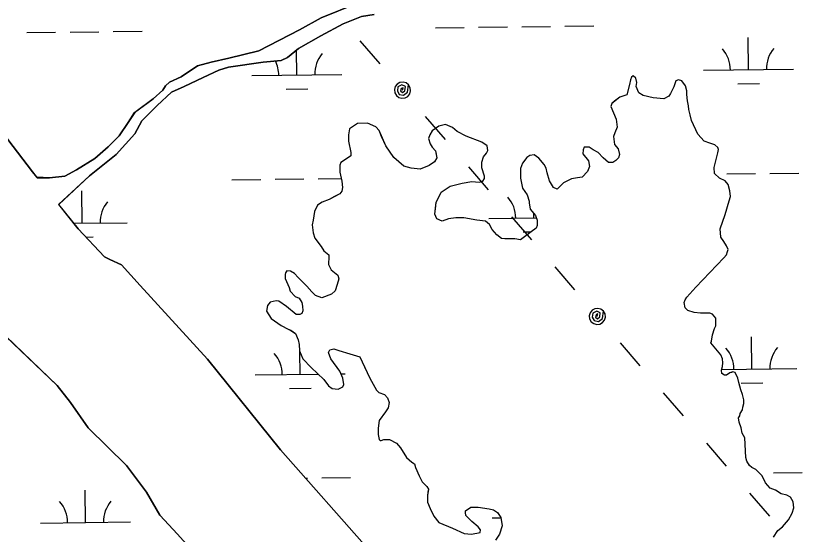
# Model space of a CAD drawing. Extents: x 3684037 to 3722149, y 433263 to 459021.
# Drawn here: x 3714723 to 3715597, y 453892 to 454469 of the extents above; entities that cross this region are included whole.
import ezdxf

# ---------------------------------------------------------------- set-up
doc = ezdxf.new("R2010")
doc.units = 0
for name, color, linetype in [('V-TOPO-SHOR', 7, 'Continuous'), ('V-UTIL-LINE', 7, 'Continuous'), ('V-WETL-SWMP', 7, 'Continuous')]:
    doc.layers.add(name, color=color, linetype=linetype)

msp = doc.modelspace()

# ---------------------------------------------------------------- linework, layer by layer
at = {"layer": 'V-TOPO-SHOR'}
for points in [[(3714476.87, 454624.67), (3714556.82, 454528.32), (3714576.68, 454510.68), (3714603.52, 454477.19), (3714652.53, 454414.93), (3714714.36, 454330.94), (3714741.78, 454295.11), (3714747.01, 454288.58)], [(3714320.37, 454569.41), (3714447.62, 454423.69), (3714496.02, 454356.15), (3714521.72, 454330.29), (3714620.95, 454216.3), (3714681.05, 454141.1), (3714712, 454112.3), (3714769.24, 454057.62), (3714783.83, 454038.82), (3714803.65, 454010.64), (3714846.29, 453968.9), (3714868.45, 453938.94), (3714883.02, 453913.7), (3714902.87, 453892.54), (3714958.91, 453829.67)], [(3714747.01, 454288.58), (3714760.6, 454288.57), (3714777.6, 454290.27), (3714790.51, 454297.26), (3714811.07, 454310.09), (3714825.76, 454322.93), (3714838.11, 454335.2), (3714848.13, 454349.82), (3714855.19, 454360.93), (3714875.76, 454376.1), (3714886.34, 454386.03), (3714889.29, 454390.71), (3714893.99, 454394.8), (3714906.9, 454400.62), (3714925.11, 454412.87), (3714940.36, 454416.92), (3714959.72, 454421.54), (3714993.16, 454429.64), (3715038.36, 454452.94), (3715062.44, 454466.34), (3715102.93, 454482.61)], [(3715121.35, 454470.11), (3715107.27, 454467.81), (3715086.73, 454459.67), (3715062.07, 454446.27), (3715037.41, 454432.29), (3715025.07, 454422.36), (3715018.02, 454418.87), (3714998.09, 454417.17), (3714959.39, 454411.44), (3714948.83, 454407.96), (3714931.22, 454399.81), (3714910.08, 454389.92), (3714896, 454383.52), (3714880.12, 454368.92), (3714863.07, 454351.98), (3714855.41, 454337.35), (3714834.82, 454314.56), (3714804.85, 454290.62), (3714770.73, 454258.93)], [(3715497.26, 454113.91), (3715499.63, 454120.94), (3715500.81, 454123.86), (3715500.82, 454126.21), (3715500.84, 454132.66), (3715497.33, 454136.78), (3715494.41, 454137.97), (3715489.71, 454137.98), (3715483.85, 454138), (3715476.81, 454138.61), (3715469.78, 454140.98), (3715466.85, 454143.92), (3715465.7, 454149.79), (3715466.88, 454152.72), (3715468.65, 454155.65), (3715478.66, 454166.76), (3715509.86, 454199.51), (3715512.8, 454203.02), (3715513.99, 454206.53), (3715514.58, 454208.88), (3715512.84, 454212.99), (3715509.92, 454217.69), (3715506.41, 454222.39), (3715505.86, 454231.78), (3715511.19, 454247.6), (3715515.93, 454262.84), (3715517.12, 454267.53), (3715516.56, 454273.98), (3715514.82, 454281.03), (3715511.31, 454285.15), (3715504.87, 454288.1), (3715499.61, 454293.4), (3715499.04, 454299.85), (3715503.2, 454316.26), (3715503.8, 454319.78), (3715503.22, 454322.13), (3715499.71, 454325.07), (3715494.44, 454326.85), (3715487.99, 454329.22), (3715480.98, 454336.86), (3715473.99, 454352.14), (3715472.25, 454358.6), (3715471.1, 454364.47), (3715470.53, 454368.58), (3715469.37, 454373.86), (3715468.81, 454380.9), (3715468.82, 454385.01), (3715467.08, 454390.88), (3715462.99, 454396.17), (3715459.48, 454397.36), (3715456.54, 454396.19), (3715454.17, 454389.75), (3715450.62, 454382.13), (3715448.86, 454379.21), (3715442.98, 454376.29), (3715431.25, 454377.5), (3715420.12, 454379.89), (3715415.43, 454382.84), (3715412.52, 454389.88), (3715413.12, 454394.58), (3715411.97, 454399.27), (3715409.04, 454401.63), (3715407.28, 454400.46), (3715406.1, 454397.53), (3715404.91, 454392.26), (3715401.93, 454380.54), (3715394.3, 454378.21), (3715388.42, 454373.54), (3715385.48, 454371.2), (3715384.29, 454367.69), (3715387.2, 454360.64), (3715390.11, 454353.59), (3715391.26, 454344.79), (3715388.89, 454338.34), (3715387.12, 454334.24), (3715388.26, 454325.44), (3715392.35, 454320.73), (3715394.09, 454314.27), (3715392.91, 454310.76), (3715389.96, 454307.84), (3715386.44, 454305.5), (3715381.74, 454305.51), (3715375.89, 454310.82), (3715370.05, 454316.7), (3715364.78, 454319.65), (3715360.09, 454322.6), (3715354.82, 454322.61), (3715353.63, 454319.69), (3715353.03, 454314.99), (3715359.46, 454307.35), (3715360.61, 454300.89), (3715358.25, 454295.62), (3715352.36, 454289.19), (3715347.08, 454288.62), (3715340.62, 454287.47), (3715331.81, 454282.8), (3715324.74, 454275.79), (3715320.64, 454277.56), (3715315.98, 454285.2), (3715313.66, 454294.01), (3715312.5, 454299.29)], [(3715312.5, 454299.29), (3715310.17, 454303.41), (3715304.33, 454310.46), (3715299.06, 454314), (3715294.37, 454313.43), (3715290.84, 454311.09), (3715286.12, 454304.66), (3715283.76, 454298.8), (3715283.72, 454288.24), (3715286.03, 454277.09), (3715291.29, 454269.44), (3715293.61, 454262.4), (3715293.6, 454260.64), (3715294.75, 454253.59), (3715300.6, 454246.54), (3715302.34, 454241.25), (3715302.32, 454235.39), (3715301.14, 454232.46), (3715295.85, 454228.37), (3715284.08, 454219.61), (3715277.64, 454220.8), (3715274.12, 454220.81), (3715266.49, 454220.84), (3715262.97, 454220.85), (3715257.71, 454224.97), (3715252.45, 454230.86), (3715249.53, 454236.73), (3715244.85, 454240.27), (3715235.47, 454241.47), (3715220.81, 454243.87), (3715212.01, 454243.89), (3715203.8, 454242.75), (3715196.75, 454240.42), (3715190.89, 454242.79), (3715188.56, 454248.08), (3715189.77, 454257.46), (3715190.37, 454261.56), (3715194.5, 454269.76), (3715195.68, 454272.69), (3715205.68, 454279.11), (3715219.18, 454282.59), (3715229.75, 454284.31), (3715237.96, 454283.7), (3715242.06, 454284.86), (3715243.83, 454287.79), (3715243.84, 454290.13), (3715240.94, 454299.53), (3715240.96, 454305.98), (3715242.74, 454311.84), (3715246.27, 454315.93), (3715247.46, 454318.86), (3715246.89, 454324.14), (3715241.03, 454328.27), (3715223.46, 454334.78), (3715213.5, 454340.09), (3715208.24, 454344.22), (3715200.62, 454347.76), (3715192.99, 454346.03), (3715185.93, 454340.77), (3715182.99, 454336.09), (3715181.8, 454331.98), (3715183.54, 454326.11), (3715185.87, 454322.58), (3715189.38, 454318.47), (3715189.96, 454316.12), (3715191.12, 454310.84), (3715188.17, 454306.15), (3715182.29, 454302.07), (3715172.3, 454297.99), (3715162.33, 454299.2), (3715154.13, 454301.57), (3715143.02, 454310.99), (3715134.26, 454323.93), (3715129.6, 454334.5), (3715126.69, 454340.96), (3715123.18, 454345.08), (3715113.81, 454349.22), (3715102.66, 454348.67), (3715093.85, 454342.83), (3715092.65, 454336.38), (3715092.63, 454329.34), (3715095.52, 454316.43), (3715095.51, 454312.91), (3715089.63, 454308.82), (3715084.34, 454305.32), (3715083.15, 454302.39), (3715083.13, 454294.76), (3715085.44, 454284.79), (3715086.01, 454277.74), (3715085.41, 454273.64), (3715083.05, 454270.72), (3715076.58, 454267.22), (3715071.3, 454264.3), (3715063.66, 454261.39), (3715058.37, 454257.89), (3715054.83, 454250.86), (3715053.62, 454241.48), (3715052.43, 454236.21), (3715053.58, 454227.4), (3715055.32, 454221.53), (3715062.33, 454212.12)], [(3714770.73, 454258.93), (3714792.55, 454231.67), (3714821.74, 454200.52), (3714827.59, 454197.57), (3714840.46, 454191.67), (3714861.48, 454168.75), (3714936.2, 454087.07), (3715017.31, 453986.03), (3715115.96, 453874.39)], [(3715062.33, 454212.12), (3715065.24, 454207.42), (3715071.09, 454202.71), (3715071.09, 454200.95), (3715070.47, 454192.15), (3715073.39, 454186.28), (3715080.99, 454180.39), (3715082.15, 454176.28), (3715080.37, 454169.83), (3715078, 454162.8), (3715073.88, 454159.29), (3715063.31, 454155.22), (3715056.28, 454157.59), (3715052.19, 454161.71), (3715046.34, 454168.18), (3715036.99, 454177.6), (3715032.9, 454182.3), (3715028.21, 454184.67), (3715024.11, 454185.26), (3715022.93, 454182.92), (3715022.33, 454181.17), (3715022.32, 454176.47), (3715026.98, 454166.49), (3715028.14, 454162.38), (3715033.4, 454156.49), (3715038.09, 454154.72), (3715041, 454150.01), (3715041.58, 454145.91), (3715042.15, 454140.63), (3715040.96, 454137.7), (3715038.61, 454136.53), (3715034.51, 454136.54), (3715023.98, 454145.38), (3715015.2, 454151.27), (3715012.27, 454151.87), (3715005.81, 454150.13), (3715002.86, 454146.62), (3715001.67, 454140.17), (3715006.92, 454131.94), (3715018.04, 454124.28), (3715025.65, 454120.15), (3715028.58, 454118.96), (3715033.85, 454115.43), (3715036.76, 454108.38), (3715037.92, 454103.1), (3715038.48, 454096.05), (3715041.97, 454087.24), (3715051.33, 454077.83), (3715065.36, 454064.29), (3715070.62, 454057.23), (3715074.71, 454054.29), (3715081.16, 454053.68), (3715086.45, 454056.01), (3715087.63, 454058.94), (3715086.48, 454065.98), (3715082.99, 454073.62), (3715073.06, 454087.14), (3715070.74, 454094.19), (3715071.92, 454097.12), (3715076.62, 454098.28), (3715081.89, 454096.5), (3715094.2, 454092.94), (3715105.33, 454089.38), (3715110.57, 454078.22), (3715116.4, 454065.88), (3715123.98, 454052.36), (3715126.32, 454050.01), (3715132.76, 454047.65), (3715136.27, 454044.11), (3715138.02, 454038.83), (3715136.82, 454032.97), (3715133.87, 454028.28), (3715126.8, 454018.92), (3715125.6, 454010.12), (3715125.58, 454003.09), (3715126.73, 453997.8), (3715127.9, 453996.63), (3715129.08, 453996.62), (3715132.01, 453997.79), (3715135.53, 453997.77), (3715138.46, 453997.77), (3715146.08, 453993.63), (3715150.75, 453988.34), (3715157.17, 453977.76), (3715163.02, 453972.46), (3715165.95, 453970.69), (3715167.11, 453966.58), (3715171.18, 453957.18), (3715174.68, 453950.72), (3715179.94, 453945.42), (3715181.69, 453942.48), (3715181.09, 453938.97), (3715180.5, 453935.45), (3715180.47, 453927.82), (3715183.38, 453920.77), (3715187.46, 453912.55), (3715193.3, 453905.49), (3715208.53, 453898.99), (3715221.42, 453893.08), (3715229.63, 453892.46), (3715239.02, 453894.19)], [(3715565.15, 453889.02), (3715569.87, 453896.62), (3715575.16, 453900.71), (3715581.64, 453908.32), (3715585.77, 453915.93), (3715587.55, 453921.79), (3715586.98, 453928.24), (3715584.07, 453933.53), (3715579.97, 453935.89), (3715573.52, 453937.09), (3715567.08, 453941.21), (3715561.23, 453943.58), (3715555.96, 453949.46), (3715552.47, 453957.1), (3715548.38, 453961.22), (3715545.45, 453964.16), (3715540.77, 453966.53), (3715538.43, 453968.88), (3715535.51, 453973.58), (3715534.35, 453977.69), (3715533.25, 453999.4), (3715530.34, 454004.69), (3715529.18, 454010.56), (3715526.86, 454017.02), (3715526.29, 454021.71), (3715527.47, 454024.06), (3715528.06, 454026.4), (3715530.42, 454030.5), (3715531.02, 454033.43), (3715532.2, 454037.53), (3715532.22, 454041.64), (3715530.48, 454047.51), (3715528.73, 454052.79), (3715526.42, 454061.02), (3715525.26, 454065.71), (3715522.34, 454072.17), (3715520, 454072.77), (3715518.24, 454072.19), (3715516.48, 454071.61), (3715512.95, 454069.27), (3715510.6, 454069.28), (3715507.68, 454071.05), (3715507.1, 454074.57), (3715508.29, 454078.67), (3715508.89, 454082.78), (3715508.32, 454087.47), (3715506.57, 454091.58), (3715495.47, 454105.11), (3715496.06, 454106.87), (3715497.26, 454113.91)], [(3715239.02, 453894.19), (3715239.62, 453897.12), (3715236.7, 453900.65), (3715229.68, 453906.54), (3715223.24, 453913.02), (3715222.67, 453916.54), (3715222.68, 453918.3), (3715228.56, 453922.39), (3715236.77, 453922.36), (3715249.08, 453920.56), (3715253.77, 453919.37), (3715258.45, 453916.42), (3715261.95, 453911.13), (3715263.68, 453901.74), (3715260.72, 453892.36), (3715256, 453885.92)]]:
    msp.add_lwpolyline(points, dxfattribs=at)
at = {"layer": 'V-UTIL-LINE'}
for points in [[(3715105.47, 454440.79), (3715127.51, 454415.19)], [(3715152.79, 454385.84), (3715153.51, 454388.62), (3715151.33, 454387.81), (3715150.71, 454385.14), (3715152.85, 454383.14), (3715155.53, 454385.24), (3715155.99, 454389.9), (3715152.12, 454391.68), (3715147.72, 454389.6), (3715147.15, 454385.06), (3715149.26, 454381.12), (3715154.02, 454380.3), (3715158.39, 454383.65), (3715159.61, 454391.71), (3715156.84, 454393.87), (3715153.46, 454394.81), (3715149.97, 454394.39), (3715146.92, 454392.66), (3715144.75, 454389.89), (3715143.81, 454386.51), (3715144.24, 454383.02), (3715145.97, 454379.97), (3715148.74, 454377.8), (3715152.12, 454376.86), (3715155.6, 454377.29), (3715158.66, 454379.02), (3715160.83, 454381.79), (3715161.76, 454385.17), (3715161.34, 454388.65), (3715159.61, 454391.71)], [(3715178.07, 454356.48), (3715200.1, 454330.89)], [(3715226.03, 454300.78), (3715248.07, 454275.19)], [(3715274, 454245.08), (3715296.03, 454219.49)], [(3715321.96, 454189.38), (3715344, 454163.79)], [(3715369.27, 454134.44), (3715370, 454137.22), (3715367.82, 454136.41), (3715367.19, 454133.73), (3715369.34, 454131.74), (3715372.02, 454133.83), (3715372.48, 454138.5), (3715368.6, 454140.28), (3715364.2, 454138.2), (3715363.63, 454133.66), (3715365.75, 454129.72), (3715370.5, 454128.9), (3715374.88, 454132.24), (3715376.09, 454140.31), (3715373.33, 454142.47), (3715369.94, 454143.41), (3715366.46, 454142.98), (3715363.4, 454141.26), (3715361.24, 454138.49), (3715360.3, 454135.11), (3715360.73, 454131.62), (3715362.45, 454128.56), (3715365.22, 454126.4), (3715368.6, 454125.46), (3715372.09, 454125.89), (3715375.15, 454127.62), (3715377.31, 454130.38), (3715378.25, 454133.77), (3715377.82, 454137.25), (3715376.09, 454140.31)], [(3715394.55, 454105.08), (3715416.59, 454079.49)], [(3715442.52, 454049.38), (3715464.55, 454023.79)], [(3715490.48, 453993.68), (3715512.54, 453968.12)], [(3715538.5, 453938.05), (3715560.57, 453912.49)]]:
    msp.add_lwpolyline(points, dxfattribs=at)
at = {"layer": 'V-WETL-SWMP'}
for p, q in [((3715102.93, 454482.61), (3715062.44, 454466.34)), ((3715062.44, 454466.34), (3715038.36, 454452.94)), ((3715189.3, 454455.22), (3715221.3, 454455.59)), ((3715237.29, 454455.78), (3715269.29, 454456.15)), ((3715285.29, 454456.34), (3715317.29, 454456.71)), ((3715333.29, 454456.9), (3715365.29, 454457.27)), ((3714735.42, 454449.94), (3714767.42, 454450.31)), ((3714783.42, 454450.5), (3714815.42, 454450.87)), ((3714831.41, 454451.06), (3714863.41, 454451.43)), ((3715038.36, 454452.94), (3714993.16, 454429.64)), ((3715537.18, 454408.52), (3715536.76, 454444.52)), ((3714993.16, 454429.64), (3714959.72, 454421.54)), ((3715035.31, 454402.68), (3715034.98, 454430.34)), ((3714959.72, 454421.54), (3714940.37, 454416.92)), ((3714925.11, 454412.87), (3714906.9, 454400.62)), ((3714940.37, 454416.92), (3714925.11, 454412.87)), ((3714985.31, 454402.1), (3715085.3, 454403.27)), ((3715487.18, 454407.94), (3715587.18, 454409.11)), ((3714893.99, 454394.8), (3714889.29, 454390.71)), ((3714906.9, 454400.62), (3714893.99, 454394.8)), ((3714886.34, 454386.03), (3714875.76, 454376.1)), ((3714889.29, 454390.71), (3714886.34, 454386.03)), ((3715023.49, 454387.12), (3715047.49, 454387.39)), ((3715525.36, 454392.96), (3715549.36, 454393.23)), ((3714875.76, 454376.1), (3714855.2, 454360.93)), ((3714855.2, 454360.93), (3714848.13, 454349.82)), ((3714848.13, 454349.82), (3714838.11, 454335.2)), ((3714838.11, 454335.2), (3714825.77, 454322.93)), ((3714741.78, 454295.11), (3714714.36, 454330.94)), ((3714825.77, 454322.93), (3714811.07, 454310.09)), ((3714811.07, 454310.09), (3714790.51, 454297.26)), ((3714746.47, 454289.26), (3714741.78, 454295.11)), ((3714760.59, 454288.57), (3714746.47, 454289.26)), ((3714777.6, 454290.27), (3714760.59, 454288.57)), ((3714790.51, 454297.26), (3714777.6, 454290.27)), ((3715513.12, 454292.81), (3715545.12, 454293.18)), ((3715561.11, 454293.36), (3715593.11, 454293.74)), ((3714963.25, 454286.41), (3714995.24, 454286.78)), ((3715011.24, 454286.96), (3715043.24, 454287.34)), ((3715059.24, 454287.52), (3715084.74, 454287.82)), ((3714796.73, 454238.04), (3714796.32, 454274.03)), ((3715298.61, 454243.88), (3715298.55, 454249.01)), ((3714787.54, 454237.93), (3714846.73, 454238.62)), ((3715248.61, 454243.29), (3715301.46, 454243.91)), ((3715286.79, 454228.31), (3715295.9, 454228.41)), ((3714801, 454222.65), (3714808.91, 454222.75)), ((3715541.05, 454075.87), (3715540.63, 454111.87)), ((3715039.18, 454070.03), (3715038.89, 454095.03)), ((3715084.39, 454070.56), (3715089.17, 454070.61)), ((3715507.37, 454075.48), (3715591.05, 454076.45)), ((3714989.18, 454069.45), (3715059.17, 454070.26)), ((3715027.36, 454054.46), (3715051.36, 454054.74)), ((3715529.23, 454060.3), (3715553.23, 454060.58)), ((3715564.98, 453960.71), (3715596.98, 453961.08)), ((3715045.02, 453954.66), (3715047.11, 453954.68)), ((3715063.11, 453954.87), (3715095.11, 453955.24)), ((3714800.61, 453905.38), (3714800.19, 453941.38)), ((3714750.61, 453904.8), (3714850.6, 453905.97)), ((3715252.48, 453910.64), (3715262.02, 453910.75))]:
    msp.add_line(p, q, dxfattribs=at)
for points in [[(3715115.96, 453874.39), (3715017.31, 453986.03), (3714936.2, 454087.07), (3714861.48, 454168.75), (3714840.46, 454191.67), (3714827.59, 454197.57), (3714821.74, 454200.52), (3714792.55, 454231.67), (3714770.89, 454258.73), (3714804.85, 454290.63), (3714834.82, 454314.56), (3714855.4, 454337.35), (3714863.07, 454351.98), (3714880.12, 454368.92), (3714896, 454383.52), (3714910.08, 454389.92), (3714931.22, 454399.81), (3714948.83, 454407.96), (3714959.39, 454411.44), (3714998.09, 454417.18), (3715018.02, 454418.87), (3715025.07, 454422.36), (3715037.41, 454432.29), (3715062.07, 454446.27), (3715086.73, 454459.67), (3715107.27, 454467.81), (3715121.35, 454470.11)], [(3715506.57, 454091.58), (3715495.47, 454105.11), (3715496.06, 454106.87), (3715497.26, 454113.91), (3715499.63, 454120.94), (3715500.81, 454123.86), (3715500.82, 454126.21), (3715500.84, 454132.66), (3715497.33, 454136.78), (3715494.41, 454137.97), (3715483.85, 454138), (3715476.81, 454138.61), (3715469.78, 454140.98), (3715466.85, 454143.92), (3715465.7, 454149.79), (3715466.88, 454152.72), (3715468.65, 454155.65), (3715478.66, 454166.76), (3715509.86, 454199.51), (3715512.8, 454203.02), (3715513.99, 454206.53), (3715514.58, 454208.88), (3715512.84, 454212.99), (3715509.92, 454217.69), (3715506.41, 454222.4), (3715505.86, 454231.78), (3715511.19, 454247.6), (3715515.93, 454262.84), (3715517.12, 454267.53), (3715516.56, 454273.98), (3715514.82, 454281.03), (3715511.31, 454285.15), (3715504.87, 454288.1), (3715499.61, 454293.4), (3715499.04, 454299.85), (3715503.2, 454316.26), (3715503.8, 454319.78), (3715503.22, 454322.13), (3715499.71, 454325.07), (3715494.44, 454326.85), (3715487.99, 454329.22), (3715480.98, 454336.87), (3715473.99, 454352.14), (3715472.25, 454358.6), (3715471.1, 454364.47), (3715470.53, 454368.58), (3715469.37, 454373.86), (3715468.81, 454380.9), (3715468.82, 454385.01), (3715467.08, 454390.88), (3715462.99, 454396.17), (3715459.48, 454397.36), (3715456.54, 454396.19), (3715454.17, 454389.75), (3715450.63, 454382.13), (3715448.86, 454379.21), (3715442.98, 454376.29), (3715431.25, 454377.5), (3715420.12, 454379.89), (3715415.43, 454382.84), (3715412.52, 454389.88), (3715413.12, 454394.58), (3715411.97, 454399.27), (3715409.04, 454401.63), (3715407.28, 454400.46), (3715406.1, 454397.53), (3715404.91, 454392.26), (3715401.93, 454380.53), (3715394.3, 454378.21), (3715385.48, 454371.2), (3715384.29, 454367.69), (3715390.11, 454353.59), (3715391.26, 454344.79), (3715388.89, 454338.34), (3715387.12, 454334.24), (3715388.26, 454325.44), (3715392.35, 454320.73), (3715394.09, 454314.27), (3715392.91, 454310.76), (3715389.96, 454307.84), (3715386.44, 454305.5), (3715381.74, 454305.52), (3715375.89, 454310.81), (3715370.05, 454316.7), (3715364.78, 454319.65), (3715360.09, 454322.6), (3715354.81, 454322.61), (3715353.63, 454319.69), (3715353.03, 454314.99), (3715359.46, 454307.35), (3715360.61, 454300.89), (3715358.25, 454295.62), (3715352.36, 454289.19), (3715347.08, 454288.62), (3715340.62, 454287.47), (3715331.81, 454282.8), (3715324.74, 454275.79), (3715320.64, 454277.56), (3715315.98, 454285.2), (3715313.66, 454294.01), (3715312.5, 454299.29)], [(3715235.47, 454241.47), (3715220.81, 454243.86), (3715212.01, 454243.89), (3715203.8, 454242.75), (3715196.75, 454240.42), (3715190.89, 454242.79), (3715188.56, 454248.08), (3715190.37, 454261.56), (3715194.5, 454269.76), (3715195.68, 454272.69), (3715205.68, 454279.11), (3715219.18, 454282.59), (3715229.74, 454284.31), (3715237.95, 454283.7), (3715242.06, 454284.86), (3715243.83, 454287.78), (3715243.84, 454290.13), (3715240.94, 454299.53), (3715240.96, 454305.98), (3715242.74, 454311.84), (3715246.27, 454315.93), (3715247.46, 454318.86), (3715246.89, 454324.14), (3715241.03, 454328.27), (3715223.46, 454334.78), (3715213.5, 454340.09), (3715208.24, 454344.22), (3715200.62, 454347.76), (3715192.99, 454346.03), (3715185.93, 454340.77), (3715182.99, 454336.09), (3715181.8, 454331.98), (3715183.54, 454326.11), (3715185.88, 454322.58), (3715189.38, 454318.47), (3715191.12, 454310.84), (3715188.17, 454306.15), (3715182.29, 454302.07), (3715172.3, 454297.99), (3715162.33, 454299.2), (3715154.13, 454301.57), (3715143.02, 454310.99), (3715134.26, 454323.93), (3715126.69, 454340.96), (3715123.18, 454345.08), (3715113.81, 454349.22), (3715102.66, 454348.67), (3715093.85, 454342.83), (3715092.65, 454336.38), (3715092.63, 454329.34), (3715095.52, 454316.43), (3715095.51, 454312.91), (3715089.63, 454308.82), (3715084.34, 454305.32), (3715083.15, 454302.39), (3715083.13, 454294.77), (3715085.44, 454284.79), (3715086, 454277.74), (3715085.41, 454273.64), (3715083.05, 454270.72), (3715071.3, 454264.3), (3715063.66, 454261.39), (3715058.37, 454257.89), (3715054.83, 454250.86), (3715053.62, 454241.48), (3715052.43, 454236.21), (3715053.58, 454227.4), (3715055.32, 454221.53), (3715062.33, 454212.12), (3715065.24, 454207.42), (3715071.09, 454202.71), (3715071.09, 454200.95), (3715070.47, 454192.15), (3715073.39, 454186.28), (3715080.99, 454180.39), (3715082.15, 454176.28), (3715080.37, 454169.83), (3715078, 454162.8), (3715073.88, 454159.29), (3715063.31, 454155.22), (3715056.28, 454157.59), (3715052.19, 454161.71), (3715046.34, 454168.18), (3715036.99, 454177.6), (3715032.9, 454182.3), (3715028.21, 454184.67), (3715024.11, 454185.27), (3715022.93, 454182.92), (3715022.33, 454181.17), (3715022.32, 454176.47), (3715026.98, 454166.48), (3715028.14, 454162.38), (3715033.4, 454156.49), (3715038.09, 454154.72), (3715041, 454150.01), (3715041.58, 454145.91), (3715042.15, 454140.62), (3715040.96, 454137.7), (3715038.61, 454136.53), (3715034.51, 454136.54), (3715023.98, 454145.38)], [(3715312.5, 454299.29), (3715310.17, 454303.4), (3715304.33, 454310.46), (3715299.06, 454314), (3715294.37, 454313.43), (3715290.84, 454311.09), (3715286.12, 454304.66), (3715283.76, 454298.8), (3715283.72, 454288.24), (3715286.03, 454277.09), (3715291.29, 454269.44), (3715293.61, 454262.4), (3715293.6, 454260.64), (3715294.75, 454253.59), (3715300.6, 454246.54), (3715302.34, 454241.25), (3715302.32, 454235.39), (3715301.14, 454232.46), (3715295.85, 454228.37), (3715284.08, 454219.61), (3715277.64, 454220.8), (3715262.97, 454220.85), (3715257.71, 454224.97), (3715252.45, 454230.86), (3715249.53, 454236.73), (3715244.85, 454240.27), (3715235.47, 454241.47)], [(3715023.98, 454145.38), (3715015.2, 454151.27), (3715012.27, 454151.87), (3715005.81, 454150.13), (3715002.86, 454146.62), (3715001.67, 454140.17), (3715006.92, 454131.94), (3715018.04, 454124.28), (3715025.65, 454120.15), (3715028.58, 454118.97), (3715033.85, 454115.43), (3715036.76, 454108.38), (3715037.92, 454103.1), (3715038.48, 454096.05), (3715041.97, 454087.24), (3715051.33, 454077.83), (3715065.36, 454064.29), (3715070.62, 454057.23), (3715074.71, 454054.29), (3715081.16, 454053.68), (3715086.45, 454056.01), (3715087.63, 454058.94), (3715086.48, 454065.98), (3715082.99, 454073.62), (3715073.06, 454087.14), (3715070.74, 454094.19), (3715071.92, 454097.12), (3715076.62, 454098.28), (3715081.89, 454096.5), (3715094.2, 454092.94), (3715105.33, 454089.38), (3715116.4, 454065.88), (3715123.98, 454052.37), (3715126.32, 454050.01), (3715132.76, 454047.64), (3715136.27, 454044.11), (3715138.01, 454038.83), (3715136.82, 454032.97), (3715133.87, 454028.28), (3715126.8, 454018.92), (3715125.6, 454010.12), (3715125.58, 454003.09), (3715126.73, 453997.8), (3715127.9, 453996.63), (3715129.08, 453996.62), (3715132.01, 453997.79), (3715138.47, 453997.77), (3715146.08, 453993.63), (3715150.75, 453988.34), (3715157.17, 453977.76), (3715163.02, 453972.46), (3715165.95, 453970.69), (3715167.11, 453966.58), (3715171.18, 453957.18), (3715174.68, 453950.72), (3715179.94, 453945.42), (3715181.69, 453942.48), (3715180.5, 453935.45), (3715180.47, 453927.82), (3715183.38, 453920.77), (3715187.46, 453912.55), (3715193.3, 453905.49), (3715208.53, 453898.99), (3715221.42, 453893.08), (3715229.63, 453892.46), (3715239.02, 453894.19), (3715239.62, 453897.12), (3715236.7, 453900.65), (3715229.68, 453906.54), (3715223.24, 453913.02), (3715222.67, 453916.54), (3715222.67, 453918.3), (3715228.55, 453922.38), (3715236.77, 453922.36), (3715249.08, 453920.56), (3715253.77, 453919.37), (3715258.45, 453916.42), (3715261.95, 453911.13), (3715263.68, 453901.74), (3715260.72, 453892.36), (3715256, 453885.92)], [(3714958.91, 453829.67), (3714902.87, 453892.54), (3714883.02, 453913.7), (3714868.45, 453938.94), (3714846.29, 453968.9), (3714803.65, 454010.64), (3714783.83, 454038.82), (3714769.24, 454057.62), (3714712, 454112.29)], [(3715565.15, 453889.01), (3715569.87, 453896.62), (3715575.16, 453900.71), (3715581.64, 453908.32), (3715585.77, 453915.93), (3715587.55, 453921.79), (3715586.98, 453928.24), (3715584.07, 453933.53), (3715579.97, 453935.89), (3715573.52, 453937.09), (3715567.08, 453941.22), (3715561.23, 453943.58), (3715555.96, 453949.46), (3715552.47, 453957.1), (3715545.45, 453964.16), (3715540.77, 453966.53), (3715538.43, 453968.88), (3715535.51, 453973.58), (3715534.35, 453977.69), (3715533.25, 453999.4), (3715530.34, 454004.69), (3715529.18, 454010.56), (3715526.86, 454017.02), (3715526.29, 454021.71), (3715527.47, 454024.06), (3715528.06, 454026.4), (3715530.42, 454030.5), (3715531.02, 454033.43), (3715532.2, 454037.53), (3715532.22, 454041.64), (3715530.48, 454047.51), (3715528.73, 454052.79), (3715526.42, 454061.02), (3715525.26, 454065.71), (3715522.35, 454072.17), (3715520, 454072.77), (3715516.48, 454071.61), (3715512.95, 454069.27), (3715510.6, 454069.28), (3715507.68, 454071.05), (3715507.1, 454074.57), (3715508.29, 454078.67), (3715508.89, 454082.78), (3715508.32, 454087.47), (3715506.57, 454091.58)]]:
    msp.add_lwpolyline(points, dxfattribs=at)
for centre, start, end in [((3715481.94, 454408.36), 359.89487, 41.43853), ((3715592.41, 454409.64), 139.89486, 181.43852), ((3715090.54, 454403.8), 139.89486, 181.43852), ((3714980.06, 454402.52), 359.89487, 26.63982), ((3715243.36, 454243.71), 359.89487, 41.43853), ((3714851.97, 454239.15), 139.89486, 181.43852), ((3715485.81, 454075.7), 359.89487, 41.43853), ((3715596.29, 454076.99), 139.89486, 181.43852), ((3714983.93, 454069.86), 359.89487, 41.43853), ((3714745.36, 453905.22), 359.89487, 41.43853), ((3714855.84, 453906.5), 139.89486, 181.43852)]:
    msp.add_arc(centre, 35.25, start, end, dxfattribs=at)

doc.saveas('drawing.dxf')
